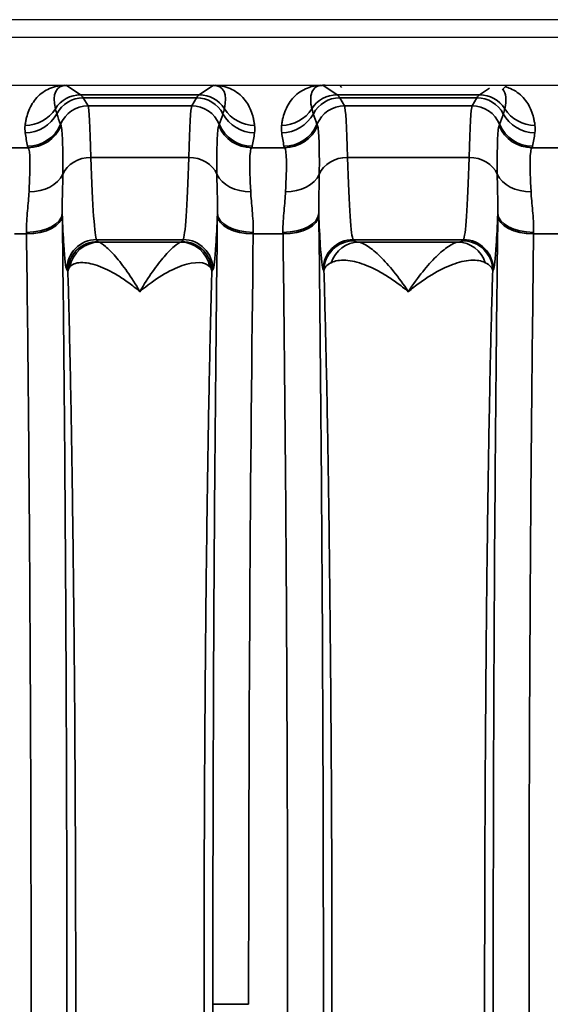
# Model space of a CAD drawing. Header units: millimetres. Extents: x 399 to 6233, y -1870 to 1602.
# Tile 645 of 656: x 5376 to 5385, y 751 to 768. Entities that reach past the tile are written whole.
import ezdxf

# ---------------------------------------------------------------- set-up
doc = ezdxf.new("R2010")
doc.units = ezdxf.units.MM
doc.layers.add('可見 (ISO)', color=7, linetype='Continuous', lineweight=25)
doc.layers.add('窄部可見 (ISO)', color=7, linetype='Continuous', lineweight=35)

msp = doc.modelspace()

# ---------------------------------------------------------------- linework, layer by layer
at = {"layer": '可見 (ISO)'}
for p, q in [((5439.386, 767.579), (5326.386, 767.579)), ((5435.136, 767.279), (5330.636, 767.279)), ((5330.636, 766.479), (5435.136, 766.479)), ((5381.523, 766.442), (5381.486, 766.479)), ((5384.209, 766.402), (5384.286, 766.479)), ((5377.296, 765.829), (5377.296, 765.829)), ((5378.976, 765.829), (5378.976, 765.829)), ((5381.596, 765.829), (5381.596, 765.829)), ((5383.676, 765.829), (5383.676, 765.829)), ((5383.677, 765.837), (5383.677, 765.837))]:
    msp.add_line(p, q, dxfattribs=at)
for points, knots in [([(5376.867, 766.479), (5376.874, 766.479), (5376.881, 766.479), (5376.888, 766.479), (5376.894, 766.479), (5376.899, 766.479), (5376.903, 766.479)], [0.00000000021, 0.00000000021, 0.00000000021, 0.00000000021, 0.00002113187, 0.00002113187, 0.00002113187, 0.0000394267, 0.0000394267, 0.0000394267, 0.0000394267]), ([(5379.369, 766.479), (5379.375, 766.479), (5379.381, 766.479), (5379.388, 766.479), (5379.394, 766.479), (5379.4, 766.479), (5379.405, 766.479)], [-0.00000491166, -0.00000491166, -0.00000491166, -0.00000491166, 0.00001772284, 0.00001772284, 0.00001772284, 0.00003506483, 0.00003506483, 0.00003506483, 0.00003506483]), ([(5381.24, 766.479), (5381.234, 766.479), (5381.228, 766.479), (5381.223, 766.479), (5381.215, 766.479), (5381.209, 766.479), (5381.203, 766.479)], [0, 0, 0, 0, 0.00001750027, 0.00001750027, 0.00001750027, 0.00004006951, 0.00004006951, 0.00004006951, 0.00004006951])]:
    msp.add_open_spline(points, degree=3, knots=knots, dxfattribs=at)
at = {"layer": '窄部可見 (ISO)'}
for p, q in [((5376.903, 766.479), (5377.142, 766.32)), ((5379.131, 766.32), (5379.369, 766.479)), ((5381.203, 766.479), (5381.442, 766.32)), ((5383.831, 766.32), (5383.998, 766.431)), ((5377.142, 766.32), (5379.131, 766.32)), ((5379.087, 766.268), (5377.186, 766.268)), ((5377.186, 766.268), (5377.267, 766.133)), ((5379.006, 766.133), (5379.087, 766.268)), ((5381.442, 766.32), (5383.831, 766.32)), ((5383.787, 766.268), (5381.486, 766.268)), ((5381.486, 766.268), (5381.567, 766.133)), ((5383.706, 766.133), (5383.787, 766.268)), ((5377.267, 766.133), (5379.006, 766.133)), ((5381.567, 766.133), (5383.706, 766.133)), ((5383.679, 765.872), (5383.679, 765.872)), ((5375.974, 765.434), (5376.263, 765.434)), ((5377.316, 765.271), (5378.956, 765.271)), ((5380.01, 765.434), (5380.563, 765.434)), ((5381.616, 765.271), (5383.656, 765.271)), ((5384.71, 765.434), (5385.263, 765.434)), ((5376.236, 763.988), (5376.034, 763.988)), ((5380.536, 763.988), (5380.037, 763.988)), ((5385.236, 763.988), (5384.737, 763.988)), ((5378.862, 763.892), (5377.41, 763.892)), ((5377.41, 763.892), (5377.429, 763.861)), ((5377.45, 763.852), (5378.822, 763.852)), ((5378.843, 763.861), (5378.862, 763.892)), ((5381.71, 763.892), (5381.721, 763.874)), ((5383.562, 763.892), (5381.71, 763.892)), ((5381.804, 763.852), (5383.468, 763.852)), ((5383.551, 763.874), (5383.562, 763.892)), ((5376.929, 763.362), (5376.91, 763.393)), ((5379.362, 763.393), (5379.343, 763.362)), ((5381.222, 763.374), (5381.21, 763.393)), ((5381.222, 763.374), (5381.222, 763.374)), ((5384.062, 763.393), (5384.051, 763.374)), ((5379.96, 751.079), (5379.36, 751.079))]:
    msp.add_line(p, q, dxfattribs=at)
for centre, major_axis, ratio, start_param, end_param in [((5377.417, 765.636), (0.641, -0.802), 0.399262, 2.832426, 3.839089), ((5378.856, 765.636), (-0.641, -0.802), 0.399262, 2.444096, 3.45076), ((5377.142, 765.82), (-0.277, -0.416), 0.999683, 3.729704, 4.736367), ((5377.186, 765.769), (-0.429, -0.257), 0.999172, 4.17245, 5.254458), ((5377.113, 666.286), (0, 100.043), 0.020838, 6.248286, 6.269226), ((5379.16, 666.286), (0, 100.043), 0.020838, 0.01396, 0.034899), ((5379.087, 765.769), (0.429, -0.257), 0.999172, 1.028727, 2.110736), ((5379.131, 765.82), (0.277, -0.416), 0.999683, 1.546818, 2.553481), ((5381.442, 765.82), (-0.277, -0.416), 0.999683, 3.729704, 4.736367), ((5381.486, 765.769), (-0.429, -0.257), 0.999172, 4.17245, 5.254458), ((5381.413, 666.286), (0, 100.043), 0.020838, 6.248286, 6.269226), ((5383.86, 666.286), (0, 100.043), 0.020838, 0.01396, 0.034899), ((5383.787, 765.769), (-0.429, 0.257), 0.999172, 4.17032, 5.252328), ((5383.831, 765.82), (-0.277, 0.416), 0.999683, 4.688411, 5.695074), ((5383.556, 765.636), (-0.641, -0.802), 0.399262, 2.444096, 3.057258), ((5377.267, 765.633), (-0.429, -0.257), 0.999172, 4.17245, 5.347743), ((5377.269, 762.019), (0.005, -4.117), 0.020515, 2.481507, 3.103525), ((5379.004, 762.019), (-0.005, -4.117), 0.020515, 3.17966, 3.801678), ((5379.006, 765.633), (0.429, -0.257), 0.999172, 0.935442, 2.110736), ((5381.567, 765.633), (-0.429, -0.257), 0.999172, 4.17245, 5.347743), ((5381.569, 762.019), (0.005, -4.117), 0.020515, 2.481507, 3.103525), ((5383.704, 762.019), (-0.005, -4.117), 0.020515, 3.17966, 3.801678), ((5383.706, 765.633), (-0.429, 0.257), 0.999172, 4.077035, 5.252328), ((5376.213, 766.407), (-0.595, 0.075), 0.998245, 1.696485, 2.702846), ((5376.215, 766.284), (-0.594, -0.083), 0.998238, 1.431986, 2.513646), ((8504.666, 769.026), (-3128.282, -0.854), 0.045755, 0.015157, 0.016397), ((2251.606, 769.026), (3128.282, -0.854), 0.045755, 6.266788, 6.268029), ((5380.058, 766.284), (0.594, -0.083), 0.998238, 3.769539, 4.851199), ((5380.06, 766.407), (0.595, 0.075), 0.998245, 3.58034, 4.5867), ((5380.513, 766.407), (0.595, -0.075), 0.998245, 4.838078, 5.844438), ((5380.515, 766.284), (0.594, 0.083), 0.998238, 4.573579, 5.655239), ((8508.966, 769.026), (-3128.282, -0.854), 0.045755, 0.015157, 0.016397), ((2256.306, 769.026), (3128.282, -0.854), 0.045755, 6.266788, 6.268029), ((5384.758, 766.284), (-0.594, 0.083), 0.998238, 0.627947, 1.709607), ((5384.76, 766.407), (-0.595, -0.075), 0.998245, 0.438747, 1.445107), ((5376.252, 766.056), (-0.59, -0.11), 0.998212, 1.386797, 2.56171), ((5376.263, 766.033), (-0.477, -0.364), 0.997266, 0.919263, 2.088334), ((5379.817, 758.008), (-3.014, 7.827), 0.001618, 0.049009, 0.09405), ((5376.456, 758.008), (3.014, 7.827), 0.001618, 6.189135, 6.234176), ((5380.01, 766.033), (0.477, -0.364), 0.997266, 4.194851, 5.363923), ((5380.021, 766.056), (0.59, -0.11), 0.998212, 3.721475, 4.896388), ((5380.552, 766.056), (0.59, 0.11), 0.998212, 4.52839, 5.703303), ((5380.563, 766.033), (0.477, 0.364), 0.997266, 4.060855, 5.229927), ((5384.117, 758.008), (-3.014, 7.827), 0.001618, 0.049009, 0.09405), ((5381.156, 758.008), (3.014, 7.827), 0.001618, 6.189135, 6.234176), ((5384.71, 766.033), (-0.477, 0.364), 0.997266, 1.053258, 2.22233), ((5384.721, 766.056), (-0.59, 0.11), 0.998212, 0.579882, 1.754795), ((5376.993, 764.946), (-0.583, 1.898), 0.300773, 1.080395, 1.207191), ((5379.28, 764.946), (0.583, 1.898), 0.300773, 5.075994, 5.20279), ((5381.293, 764.946), (-0.583, 1.898), 0.300773, 1.080395, 1.207191), ((5383.98, 764.946), (0.583, 1.898), 0.300773, 5.075994, 5.20279), ((5387.93, 765.465), (-11.679, 0), 0.058758, 0.010815, 0.044766), ((5368.342, 765.465), (11.679, 0), 0.058758, 6.23842, 6.27237), ((5392.23, 765.465), (-11.679, 0), 0.058758, 0.010815, 0.044766), ((5373.042, 765.465), (11.679, 0), 0.058758, 6.23842, 6.27237), ((5377.316, 764.858), (-0.5, -0.015), 0.826915, 4.686911, 5.921542), ((5377.417, 771.891), (0, -8.003), 0.022251, 5.686337, 6.248296), ((5378.856, 771.891), (0, -8.003), 0.022251, 0.034889, 0.596848), ((5378.956, 764.858), (0.5, -0.015), 0.826915, 0.361643, 1.596274), ((5381.616, 764.858), (-0.5, -0.015), 0.826915, 4.686911, 5.921542), ((5381.717, 771.891), (0, -8.003), 0.022251, 5.686337, 6.248296), ((5383.556, 771.891), (0, -8.003), 0.022251, 0.034889, 0.596848), ((5383.656, 764.858), (0.5, -0.015), 0.826915, 0.361643, 1.596274), ((5376.278, 765.148), (0.6, -0.023), 0.752166, 4.741355, 5.976479), ((5379.994, 765.148), (-0.6, -0.023), 0.752166, 0.306707, 1.54183), ((5380.578, 765.148), (0.6, -0.023), 0.752166, 4.741355, 5.976479), ((5384.694, 765.148), (-0.6, -0.023), 0.752166, 0.306707, 1.54183), ((5376.235, 764.33), (0.6, 0.008), 0.525274, 4.705596, 6.258572), ((5376.236, 764.298), (0.6, 0.008), 0.516344, 4.705867, 6.258728), ((5376.787, 762.908), (-0.008, 3.01), 0.01946, 5.192411, 5.204513), ((5379.485, 762.908), (-0.008, -3.01), 0.01946, 4.220265, 4.232366), ((5380.037, 764.33), (-0.6, 0.008), 0.525274, 0.024614, 1.577589), ((5380.037, 764.298), (-0.6, 0.008), 0.516344, 0.024457, 1.577318), ((5380.535, 764.33), (0.6, 0.008), 0.525274, 4.705596, 6.258572), ((5380.536, 764.298), (0.6, 0.008), 0.516344, 4.705867, 6.258728), ((5381.087, 762.908), (-0.008, 3.01), 0.019461, 5.192414, 5.204515), ((5384.185, 762.908), (-0.008, -3.01), 0.01946, 4.220265, 4.232367), ((5384.737, 764.33), (-0.6, 0.008), 0.525274, 0.024614, 1.577589), ((5384.737, 764.298), (-0.6, 0.008), 0.516344, 0.024457, 1.577318), ((5376.187, 762.83), (-0.008, 2.509), 0.023353, 5.192403, 5.204483), ((5380.496, 751.079), (0, 25), 0.02145, 1.028185, 1.570796), ((5380.085, 762.83), (-0.008, -2.509), 0.023353, 4.220296, 4.232377), ((5380.487, 762.83), (-0.008, 2.508), 0.023352, 5.192388, 5.20447), ((5384.785, 762.83), (-0.008, -2.509), 0.023353, 4.220303, 4.232384), ((5377.41, 763.393), (-0.429, -0.257), 0.999172, 4.17245, 5.742515), ((5377.45, 763.352), (0.117, 0.486), 0.989056, 0.238805, 1.634834), ((5378.822, 763.352), (-0.117, 0.486), 0.989056, 4.648351, 6.04438), ((5378.862, 763.393), (0.429, -0.257), 0.999172, 0.54067, 2.110736), ((5381.71, 763.393), (-0.429, -0.257), 0.999172, 4.17245, 5.742515), ((5381.804, 763.352), (0.066, 0.496), 0.966733, 0.136867, 1.385237), ((5383.468, 763.352), (-0.066, 0.496), 0.966733, 4.897948, 6.146318), ((5383.562, 763.393), (-0.429, 0.257), 0.999172, 3.682263, 5.252328)]:
    msp.add_ellipse(centre, major_axis=major_axis, ratio=ratio, start_param=start_param, end_param=end_param, dxfattribs=at)
for points, knots in [([(5376.213, 765.808), (5376.215, 765.831), (5376.219, 765.854), (5376.223, 765.875), (5376.227, 765.896), (5376.231, 765.917), (5376.237, 765.937), (5376.247, 765.978), (5376.26, 766.018), (5376.276, 766.057), (5376.308, 766.137), (5376.353, 766.211), (5376.409, 766.273), (5376.469, 766.338), (5376.542, 766.39), (5376.623, 766.425), (5376.667, 766.444), (5376.712, 766.457), (5376.759, 766.466), (5376.795, 766.473), (5376.831, 766.477), (5376.867, 766.479)], [5.2774615, 5.2774615, 5.2774615, 5.2774615, 5.3361469, 5.3361469, 5.3361469, 5.3948827, 5.3948827, 5.3948827, 5.5128985, 5.5128985, 5.5128985, 5.7541006, 5.7541006, 5.7541006, 6.0094082, 6.0094082, 6.0094082, 6.1463346, 6.1463346, 6.1463346, 6.2510171, 6.2510171, 6.2510171, 6.2510171]), ([(5379.405, 766.479), (5379.441, 766.477), (5379.478, 766.473), (5379.513, 766.466), (5379.56, 766.457), (5379.606, 766.444), (5379.649, 766.425), (5379.73, 766.39), (5379.803, 766.338), (5379.863, 766.273), (5379.92, 766.211), (5379.964, 766.137), (5379.997, 766.057), (5380.012, 766.018), (5380.025, 765.978), (5380.036, 765.937), (5380.041, 765.917), (5380.045, 765.896), (5380.049, 765.875), (5380.053, 765.854), (5380.057, 765.831), (5380.06, 765.808)], [3.1737609, 3.1737609, 3.1737609, 3.1737609, 3.2784434, 3.2784434, 3.2784434, 3.4153698, 3.4153698, 3.4153698, 3.6706773, 3.6706773, 3.6706773, 3.9118795, 3.9118795, 3.9118795, 4.0298953, 4.0298953, 4.0298953, 4.0886311, 4.0886311, 4.0886311, 4.1473165, 4.1473165, 4.1473165, 4.1473165]), ([(5380.513, 765.808), (5380.516, 765.832), (5380.519, 765.855), (5380.523, 765.878), (5380.528, 765.9), (5380.532, 765.921), (5380.538, 765.942), (5380.549, 765.983), (5380.562, 766.024), (5380.579, 766.064), (5380.612, 766.145), (5380.659, 766.22), (5380.719, 766.283), (5380.782, 766.349), (5380.86, 766.401), (5380.945, 766.434), (5381.016, 766.461), (5381.091, 766.475), (5381.167, 766.479)], [2.1358688, 2.1358688, 2.1358688, 2.1358688, 2.1968289, 2.1968289, 2.1968289, 2.2576634, 2.2576634, 2.2576634, 2.3794784, 2.3794784, 2.3794784, 2.6275236, 2.6275236, 2.6275236, 2.8905093, 2.8905093, 2.8905093, 3.1094244, 3.1094244, 3.1094244, 3.1094244]), ([(5381.203, 766.479), (5381.2, 766.479), (5381.197, 766.479), (5381.194, 766.478), (5381.157, 766.477), (5381.123, 766.469), (5381.094, 766.452), (5381.061, 766.432), (5381.036, 766.402), (5381.02, 766.364), (5381.006, 766.327), (5380.999, 766.283), (5381, 766.236), (5381, 766.213), (5381.002, 766.189), (5381.005, 766.165), (5381.007, 766.152), (5381.009, 766.14), (5381.011, 766.127), (5381.013, 766.114), (5381.016, 766.101), (5381.019, 766.087)], [3.140663, 3.140663, 3.140663, 3.140663, 3.16056, 3.16056, 3.16056, 3.391034, 3.391034, 3.391034, 3.653712, 3.653712, 3.653712, 3.902721, 3.902721, 3.902721, 4.025085, 4.025085, 4.025085, 4.08616, 4.08616, 4.08616, 4.147317, 4.147317, 4.147317, 4.147317]), ([(5384.262, 766.455), (5384.292, 766.447), (5384.321, 766.437), (5384.349, 766.425), (5384.43, 766.39), (5384.503, 766.338), (5384.563, 766.273), (5384.62, 766.211), (5384.664, 766.137), (5384.697, 766.057), (5384.712, 766.018), (5384.725, 765.978), (5384.736, 765.937), (5384.741, 765.917), (5384.745, 765.896), (5384.749, 765.875), (5384.753, 765.854), (5384.757, 765.831), (5384.76, 765.808)], [0.1851536, 0.1851536, 0.1851536, 0.1851536, 0.2737771, 0.2737771, 0.2737771, 0.5290847, 0.5290847, 0.5290847, 0.7702868, 0.7702868, 0.7702868, 0.8883026, 0.8883026, 0.8883026, 0.9470384, 0.9470384, 0.9470384, 1.0057239, 1.0057239, 1.0057239, 1.0057239]), ([(5376.719, 766.087), (5376.722, 766.075), (5376.725, 766.063), (5376.729, 766.05), (5376.734, 766.035), (5376.739, 766.02), (5376.744, 766.003)], [0, 0, 0, 0, 0.001000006, 0.001000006, 0.001000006, 0.00208995, 0.00208995, 0.00208995, 0.00208995]), ([(5379.528, 766.003), (5379.533, 766.018), (5379.538, 766.033), (5379.542, 766.046), (5379.546, 766.061), (5379.55, 766.074), (5379.553, 766.087)], [0, 0, 0, 0, 0.001000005, 0.001000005, 0.001000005, 0.002089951, 0.002089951, 0.002089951, 0.002089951]), ([(5381.019, 766.087), (5381.022, 766.075), (5381.025, 766.063), (5381.029, 766.05), (5381.034, 766.035), (5381.039, 766.02), (5381.044, 766.003)], [0, 0, 0, 0, 0.001000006, 0.001000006, 0.001000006, 0.00208995, 0.00208995, 0.00208995, 0.00208995]), ([(5384.228, 766.003), (5384.233, 766.018), (5384.238, 766.033), (5384.242, 766.046), (5384.246, 766.061), (5384.25, 766.074), (5384.253, 766.087)], [0, 0, 0, 0, 0.001000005, 0.001000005, 0.001000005, 0.002089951, 0.002089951, 0.002089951, 0.002089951]), ([(5376.815, 765.8), (5376.827, 765.767), (5376.836, 765.681), (5376.845, 765.406), (5376.846, 765.221), (5376.844, 764.99)], [0, 0, 0, 0, 0.001138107, 0.001138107, 0.002276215, 0.002276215, 0.002276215, 0.002276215]), ([(5379.428, 764.99), (5379.427, 765.221), (5379.427, 765.405), (5379.432, 765.543), (5379.436, 765.68), (5379.445, 765.766), (5379.458, 765.8)], [0, 0, 0, 0, 0.001125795, 0.001125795, 0.001125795, 0.00225159, 0.00225159, 0.00225159, 0.00225159]), ([(5381.115, 765.8), (5381.127, 765.767), (5381.136, 765.681), (5381.145, 765.406), (5381.146, 765.221), (5381.144, 764.99)], [0, 0, 0, 0, 0.001138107, 0.001138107, 0.002276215, 0.002276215, 0.002276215, 0.002276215]), ([(5384.128, 764.99), (5384.127, 765.221), (5384.127, 765.405), (5384.132, 765.543), (5384.136, 765.68), (5384.145, 765.766), (5384.158, 765.8)], [0, 0, 0, 0, 0.001125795, 0.001125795, 0.001125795, 0.00225159, 0.00225159, 0.00225159, 0.00225159]), ([(5376.278, 764.696), (5376.288, 764.916), (5376.295, 765.09), (5376.293, 765.216), (5376.291, 765.341), (5376.281, 765.414), (5376.263, 765.434)], [0, 0, 0, 0, 0.000987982, 0.000987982, 0.000987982, 0.001975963, 0.001975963, 0.001975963, 0.001975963]), ([(5380.01, 765.434), (5379.992, 765.414), (5379.981, 765.341), (5379.979, 765.214), (5379.977, 765.088), (5379.984, 764.916), (5379.994, 764.696)], [0, 0, 0, 0, 0.000987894, 0.000987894, 0.000987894, 0.001975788, 0.001975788, 0.001975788, 0.001975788]), ([(5380.578, 764.696), (5380.588, 764.916), (5380.595, 765.09), (5380.593, 765.216), (5380.591, 765.341), (5380.581, 765.414), (5380.563, 765.434)], [0, 0, 0, 0, 0.000987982, 0.000987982, 0.000987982, 0.001975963, 0.001975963, 0.001975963, 0.001975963]), ([(5384.71, 765.434), (5384.692, 765.414), (5384.681, 765.341), (5384.679, 765.214), (5384.677, 765.088), (5384.684, 764.916), (5384.694, 764.696)], [0, 0, 0, 0, 0.000987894, 0.000987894, 0.000987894, 0.001975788, 0.001975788, 0.001975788, 0.001975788]), ([(5376.844, 764.99), (5376.844, 764.881), (5376.841, 764.771), (5376.838, 764.658), (5376.835, 764.552), (5376.833, 764.443), (5376.835, 764.33)], [0, 0, 0, 0, 0.000535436, 0.000535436, 0.000535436, 0.001035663, 0.001035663, 0.001035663, 0.001035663]), ([(5379.437, 764.33), (5379.44, 764.443), (5379.437, 764.552), (5379.434, 764.658), (5379.431, 764.771), (5379.428, 764.881), (5379.428, 764.99)], [0.000000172, 0.000000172, 0.000000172, 0.000000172, 0.000500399, 0.000500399, 0.000500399, 0.001035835, 0.001035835, 0.001035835, 0.001035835]), ([(5381.144, 764.99), (5381.144, 764.881), (5381.141, 764.771), (5381.138, 764.658), (5381.135, 764.552), (5381.133, 764.443), (5381.135, 764.33)], [0, 0, 0, 0, 0.000535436, 0.000535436, 0.000535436, 0.001035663, 0.001035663, 0.001035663, 0.001035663]), ([(5384.137, 764.33), (5384.14, 764.443), (5384.137, 764.552), (5384.134, 764.658), (5384.131, 764.771), (5384.128, 764.881), (5384.128, 764.99)], [0.000000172, 0.000000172, 0.000000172, 0.000000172, 0.000500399, 0.000500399, 0.000500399, 0.001035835, 0.001035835, 0.001035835, 0.001035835]), ([(5376.235, 764.015), (5376.233, 764.143), (5376.243, 764.264), (5376.253, 764.377), (5376.263, 764.491), (5376.274, 764.597), (5376.278, 764.696)], [0, 0, 0, 0, 0.000446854, 0.000446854, 0.000446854, 0.000893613, 0.000893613, 0.000893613, 0.000893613]), ([(5379.994, 764.696), (5379.999, 764.597), (5380.01, 764.491), (5380.02, 764.377), (5380.03, 764.264), (5380.039, 764.143), (5380.037, 764.015)], [0, 0, 0, 0, 0.000446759, 0.000446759, 0.000446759, 0.000893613, 0.000893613, 0.000893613, 0.000893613]), ([(5380.535, 764.015), (5380.533, 764.143), (5380.543, 764.264), (5380.553, 764.377), (5380.563, 764.491), (5380.574, 764.597), (5380.578, 764.696)], [0, 0, 0, 0, 0.000446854, 0.000446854, 0.000446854, 0.000893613, 0.000893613, 0.000893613, 0.000893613]), ([(5384.694, 764.696), (5384.699, 764.597), (5384.71, 764.491), (5384.72, 764.377), (5384.73, 764.264), (5384.739, 764.143), (5384.737, 764.015)], [0, 0, 0, 0, 0.000446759, 0.000446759, 0.000446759, 0.000893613, 0.000893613, 0.000893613, 0.000893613]), ([(5376.91, 763.393), (5376.894, 763.42), (5376.877, 763.56), (5376.861, 763.808), (5376.852, 763.949), (5376.843, 764.125), (5376.835, 764.33)], [1.6057029, 1.6057029, 1.6057029, 1.6057029, 1.8865124, 1.8865124, 1.8865124, 2.0462004, 2.0462004, 2.0462004, 2.0462004]), ([(5376.836, 764.298), (5376.861, 762.315), (5376.88, 760.17), (5376.893, 757.939), (5376.906, 755.709), (5376.913, 753.394), (5376.913, 751.079), (5376.913, 748.764), (5376.906, 746.449), (5376.893, 744.218), (5376.88, 741.988), (5376.861, 739.842), (5376.836, 737.86)], [2.598981, 2.598981, 2.598981, 2.598981, 2.870287, 2.870287, 2.870287, 3.141593, 3.141593, 3.141593, 3.412899, 3.412899, 3.412899, 3.684204, 3.684204, 3.684204, 3.684204]), ([(5379.36, 751.079), (5379.36, 753.394), (5379.366, 755.709), (5379.379, 757.939), (5379.392, 760.17), (5379.412, 762.315), (5379.437, 764.298)], [0, 0, 0, 0, 0.2713059, 0.2713059, 0.2713059, 0.5426118, 0.5426118, 0.5426118, 0.5426118]), ([(5379.437, 764.33), (5379.429, 764.125), (5379.42, 763.949), (5379.411, 763.808), (5379.395, 763.56), (5379.378, 763.42), (5379.362, 763.393)], [1.0953922, 1.0953922, 1.0953922, 1.0953922, 1.2550802, 1.2550802, 1.2550802, 1.5358897, 1.5358897, 1.5358897, 1.5358897]), ([(5381.21, 763.393), (5381.194, 763.42), (5381.177, 763.56), (5381.161, 763.808), (5381.152, 763.949), (5381.143, 764.125), (5381.135, 764.33)], [1.6057029, 1.6057029, 1.6057029, 1.6057029, 1.8865124, 1.8865124, 1.8865124, 2.0462004, 2.0462004, 2.0462004, 2.0462004]), ([(5381.136, 764.298), (5381.161, 762.315), (5381.18, 760.17), (5381.193, 757.939), (5381.206, 755.709), (5381.213, 753.394), (5381.213, 751.079), (5381.213, 748.764), (5381.206, 746.449), (5381.193, 744.218), (5381.18, 741.988), (5381.161, 739.842), (5381.136, 737.86)], [2.598981, 2.598981, 2.598981, 2.598981, 2.870287, 2.870287, 2.870287, 3.141593, 3.141593, 3.141593, 3.412899, 3.412899, 3.412899, 3.684204, 3.684204, 3.684204, 3.684204]), ([(5384.137, 737.86), (5384.112, 739.842), (5384.092, 741.988), (5384.079, 744.218), (5384.066, 746.449), (5384.06, 748.764), (5384.06, 751.079), (5384.06, 753.394), (5384.066, 755.709), (5384.079, 757.939), (5384.092, 760.17), (5384.112, 762.315), (5384.137, 764.298)], [2.598981, 2.598981, 2.598981, 2.598981, 2.870287, 2.870287, 2.870287, 3.141593, 3.141593, 3.141593, 3.412899, 3.412899, 3.412899, 3.684204, 3.684204, 3.684204, 3.684204]), ([(5384.137, 764.33), (5384.129, 764.125), (5384.12, 763.949), (5384.111, 763.808), (5384.095, 763.56), (5384.078, 763.42), (5384.062, 763.393)], [1.0953922, 1.0953922, 1.0953922, 1.0953922, 1.2550802, 1.2550802, 1.2550802, 1.5358897, 1.5358897, 1.5358897, 1.5358897]), ([(5376.236, 738.169), (5376.261, 740.106), (5376.28, 742.201), (5376.306, 746.557), (5376.313, 748.818), (5376.313, 753.34), (5376.306, 755.6), (5376.28, 759.957), (5376.261, 762.052), (5376.236, 763.988)], [2.598981, 2.598981, 2.598981, 2.598981, 2.870287, 2.870287, 3.141593, 3.141593, 3.412899, 3.412899, 3.684204, 3.684204, 3.684204, 3.684204]), ([(5380.536, 738.169), (5380.561, 740.106), (5380.58, 742.201), (5380.606, 746.557), (5380.613, 748.818), (5380.613, 753.34), (5380.606, 755.6), (5380.58, 759.957), (5380.561, 762.052), (5380.536, 763.988)], [2.598981, 2.598981, 2.598981, 2.598981, 2.870287, 2.870287, 3.141593, 3.141593, 3.412899, 3.412899, 3.684204, 3.684204, 3.684204, 3.684204]), ([(5384.737, 763.988), (5384.712, 762.052), (5384.692, 759.957), (5384.666, 755.6), (5384.66, 753.34), (5384.66, 748.818), (5384.666, 746.557), (5384.692, 742.201), (5384.712, 740.106), (5384.737, 738.169)], [2.598981, 2.598981, 2.598981, 2.598981, 2.870287, 2.870287, 3.141593, 3.141593, 3.412899, 3.412899, 3.684204, 3.684204, 3.684204, 3.684204]), ([(5377.429, 763.861), (5377.298, 763.861), (5377.168, 763.807), (5377.076, 763.715), (5376.983, 763.622), (5376.929, 763.492), (5376.929, 763.362)], [0, 0, 0, 0, 0.5, 0.5, 0.5, 1, 1, 1, 1]), ([(5377.45, 763.852), (5377.473, 763.845), (5377.512, 763.821), (5377.56, 763.78), (5377.608, 763.739), (5377.666, 763.681), (5377.727, 763.61), (5377.789, 763.539), (5377.855, 763.454), (5377.924, 763.356), (5377.993, 763.257), (5378.065, 763.144), (5378.136, 763.021)], [0, 0, 0, 0, 0.000572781, 0.000572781, 0.000572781, 0.001145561, 0.001145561, 0.001145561, 0.001718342, 0.001718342, 0.001718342, 0.002291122, 0.002291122, 0.002291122, 0.002291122]), ([(5378.136, 763.021), (5378.208, 763.145), (5378.279, 763.257), (5378.348, 763.356), (5378.417, 763.453), (5378.482, 763.537), (5378.543, 763.607), (5378.604, 763.679), (5378.662, 763.737), (5378.71, 763.778), (5378.759, 763.82), (5378.799, 763.845), (5378.822, 763.852)], [-0.000011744, -0.000011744, -0.000011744, -0.000011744, 0.000565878, 0.000565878, 0.000565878, 0.001135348, 0.001135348, 0.001135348, 0.001714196, 0.001714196, 0.001714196, 0.002298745, 0.002298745, 0.002298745, 0.002298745]), ([(5378.843, 763.861), (5378.974, 763.861), (5379.104, 763.807), (5379.197, 763.715), (5379.289, 763.622), (5379.343, 763.492), (5379.343, 763.362)], [0, 0, 0, 0, 0.5, 0.5, 0.5, 1, 1, 1, 1]), ([(5381.721, 763.874), (5381.591, 763.874), (5381.461, 763.82), (5381.368, 763.727), (5381.276, 763.635), (5381.222, 763.505), (5381.222, 763.374)], [0, 0, 0, 0, 0.5, 0.5, 0.5, 1, 1, 1, 1]), ([(5381.804, 763.852), (5381.846, 763.845), (5381.9, 763.821), (5381.962, 763.78), (5382.023, 763.739), (5382.093, 763.681), (5382.166, 763.61), (5382.239, 763.538), (5382.315, 763.454), (5382.394, 763.355), (5382.473, 763.257), (5382.556, 763.144), (5382.636, 763.021)], [0, 0, 0, 0, 0.000584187, 0.000584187, 0.000584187, 0.001168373, 0.001168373, 0.001168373, 0.00175256, 0.00175256, 0.00175256, 0.002336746, 0.002336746, 0.002336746, 0.002336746]), ([(5382.636, 763.021), (5382.718, 763.145), (5382.799, 763.257), (5382.878, 763.355), (5382.956, 763.452), (5383.031, 763.536), (5383.104, 763.607), (5383.177, 763.679), (5383.247, 763.737), (5383.308, 763.778), (5383.371, 763.82), (5383.425, 763.845), (5383.468, 763.852)], [-0.000011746, -0.000011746, -0.000011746, -0.000011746, 0.000578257, 0.000578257, 0.000578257, 0.001160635, 0.001160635, 0.001160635, 0.00175146, 0.00175146, 0.00175146, 0.002348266, 0.002348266, 0.002348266, 0.002348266]), ([(5384.051, 763.374), (5384.051, 763.505), (5383.997, 763.635), (5383.904, 763.727), (5383.812, 763.82), (5383.682, 763.874), (5383.551, 763.874)], [0, 0, 0, 0, 0.5, 0.5, 0.5, 1, 1, 1, 1]), ([(5378.136, 763.021), (5378.074, 763.075), (5378.011, 763.125), (5377.949, 763.17), (5377.887, 763.215), (5377.826, 763.256), (5377.766, 763.293), (5377.65, 763.364), (5377.539, 763.417), (5377.435, 763.454), (5377.432, 763.455), (5377.429, 763.457), (5377.425, 763.458), (5377.322, 763.493), (5377.228, 763.511), (5377.15, 763.509), (5377.147, 763.509), (5377.145, 763.509), (5377.142, 763.508), (5377.062, 763.505), (5377, 763.481), (5376.963, 763.437)], [-0.00001134, -0.00001134, -0.00001134, -0.00001134, 0.00028763, 0.00028763, 0.00028763, 0.0005866, 0.0005866, 0.0005866, 0.001165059, 0.001165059, 0.001165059, 0.001184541, 0.001184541, 0.001184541, 0.001762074, 0.001762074, 0.001762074, 0.001782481, 0.001782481, 0.001782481, 0.002380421, 0.002380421, 0.002380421, 0.002380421]), ([(5379.309, 763.437), (5379.236, 763.526), (5379.059, 763.531), (5378.848, 763.458), (5378.638, 763.386), (5378.386, 763.236), (5378.136, 763.021)], [0, 0, 0, 0, 0.00119489, 0.00119489, 0.00119489, 0.002389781, 0.002389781, 0.002389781, 0.002389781]), ([(5381.346, 763.507), (5381.306, 763.485), (5381.276, 763.463), (5381.236, 763.419), (5381.224, 763.397), (5381.222, 763.374)], [0, 0, 0, 0, 0.0003786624, 0.0003786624, 0.0007573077, 0.0007573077, 0.0007573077, 0.0007573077]), ([(5382.636, 763.021), (5382.604, 763.048), (5382.572, 763.074), (5382.54, 763.099), (5382.508, 763.124), (5382.476, 763.148), (5382.444, 763.17), (5382.381, 763.216), (5382.318, 763.258), (5382.256, 763.296), (5382.194, 763.334), (5382.133, 763.368), (5382.073, 763.397), (5382.017, 763.426), (5381.961, 763.45), (5381.907, 763.471), (5381.904, 763.472), (5381.901, 763.473), (5381.898, 763.474), (5381.786, 763.516), (5381.682, 763.541), (5381.59, 763.547), (5381.588, 763.547), (5381.585, 763.547), (5381.583, 763.548), (5381.489, 763.553), (5381.409, 763.54), (5381.346, 763.507)], [-0.00001131, -0.00001131, -0.00001131, -0.00001131, 0.000139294, 0.000139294, 0.000139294, 0.000289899, 0.000289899, 0.000289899, 0.000591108, 0.000591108, 0.000591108, 0.000892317, 0.000892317, 0.000892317, 0.001177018, 0.001177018, 0.001177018, 0.001193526, 0.001193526, 0.001193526, 0.001779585, 0.001779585, 0.001779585, 0.001795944, 0.001795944, 0.001795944, 0.002398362, 0.002398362, 0.002398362, 0.002398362]), ([(5383.927, 763.507), (5383.864, 763.54), (5383.783, 763.553), (5383.69, 763.548), (5383.687, 763.547), (5383.684, 763.547), (5383.682, 763.547), (5383.59, 763.541), (5383.486, 763.516), (5383.375, 763.475), (5383.372, 763.473), (5383.369, 763.472), (5383.365, 763.471), (5383.312, 763.45), (5383.257, 763.426), (5383.201, 763.398), (5383.141, 763.369), (5383.08, 763.335), (5383.017, 763.297), (5382.955, 763.259), (5382.892, 763.217), (5382.828, 763.17), (5382.764, 763.124), (5382.699, 763.074), (5382.636, 763.021)], [0, 0, 0, 0, 0.000592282, 0.000592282, 0.000592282, 0.000608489, 0.000608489, 0.000608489, 0.001184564, 0.001184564, 0.001184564, 0.00120247, 0.00120247, 0.00120247, 0.001480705, 0.001480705, 0.001480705, 0.001776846, 0.001776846, 0.001776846, 0.002072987, 0.002072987, 0.002072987, 0.002369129, 0.002369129, 0.002369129, 0.002369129]), ([(5384.051, 763.374), (5384.048, 763.397), (5384.037, 763.419), (5383.996, 763.463), (5383.967, 763.485), (5383.927, 763.507)], [-0.000000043, -0.000000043, -0.000000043, -0.000000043, 0.0003786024, 0.0003786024, 0.0007572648, 0.0007572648, 0.0007572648, 0.0007572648]), ([(5376.929, 738.796), (5376.94, 739.164), (5376.95, 739.564), (5376.959, 739.974), (5376.968, 740.37), (5376.977, 740.795), (5376.985, 741.239), (5376.993, 741.692), (5377, 742.167), (5377.007, 742.664), (5377.014, 743.161), (5377.021, 743.686), (5377.026, 744.215), (5377.029, 744.476), (5377.032, 744.742), (5377.034, 745.01), (5377.037, 745.283), (5377.039, 745.56), (5377.041, 745.841), (5377.045, 746.396), (5377.049, 746.967), (5377.052, 747.549), (5377.058, 748.713), (5377.061, 749.89), (5377.061, 751.079), (5377.061, 752.268), (5377.058, 753.444), (5377.052, 754.609), (5377.048, 755.485), (5377.042, 756.332), (5377.034, 757.147), (5377.032, 757.416), (5377.029, 757.681), (5377.026, 757.943), (5377.021, 758.471), (5377.014, 758.996), (5377.007, 759.494), (5377, 759.991), (5376.993, 760.466), (5376.985, 760.918), (5376.977, 761.363), (5376.968, 761.788), (5376.959, 762.184), (5376.95, 762.594), (5376.94, 762.993), (5376.929, 763.362)], [0.0294093, 0.0294093, 0.0294093, 0.0294093, 0.089244, 0.089244, 0.089244, 0.1470574, 0.1470574, 0.1470574, 0.2058814, 0.2058814, 0.2058814, 0.2647055, 0.2647055, 0.2647055, 0.2938656, 0.2938656, 0.2938656, 0.3235296, 0.3235296, 0.3235296, 0.3823536, 0.3823536, 0.3823536, 0.5, 0.5, 0.5, 0.6176498, 0.6176498, 0.6176498, 0.7061501, 0.7061501, 0.7061501, 0.735298, 0.735298, 0.735298, 0.794122, 0.794122, 0.794122, 0.8529461, 0.8529461, 0.8529461, 0.9107639, 0.9107639, 0.9107639, 0.9705942, 0.9705942, 0.9705942, 0.9705942]), ([(5379.343, 763.362), (5379.333, 762.993), (5379.323, 762.594), (5379.313, 762.184), (5379.304, 761.788), (5379.296, 761.363), (5379.288, 760.918), (5379.28, 760.466), (5379.272, 759.991), (5379.265, 759.494), (5379.258, 758.996), (5379.252, 758.471), (5379.246, 757.943), (5379.243, 757.681), (5379.241, 757.416), (5379.238, 757.147), (5379.236, 756.874), (5379.233, 756.597), (5379.231, 756.317), (5379.227, 755.761), (5379.223, 755.191), (5379.22, 754.609), (5379.215, 753.445), (5379.212, 752.268), (5379.212, 751.079), (5379.212, 749.89), (5379.215, 748.713), (5379.22, 747.549), (5379.225, 746.673), (5379.231, 745.826), (5379.238, 745.01), (5379.241, 744.742), (5379.243, 744.477), (5379.246, 744.215), (5379.252, 743.686), (5379.258, 743.161), (5379.265, 742.664), (5379.272, 742.167), (5379.28, 741.692), (5379.288, 741.239), (5379.296, 740.795), (5379.304, 740.37), (5379.313, 739.974), (5379.323, 739.564), (5379.333, 739.164), (5379.343, 738.796)], [0.0294093, 0.0294093, 0.0294093, 0.0294093, 0.089244, 0.089244, 0.089244, 0.1470574, 0.1470574, 0.1470574, 0.2058814, 0.2058814, 0.2058814, 0.2647055, 0.2647055, 0.2647055, 0.2938656, 0.2938656, 0.2938656, 0.3235296, 0.3235296, 0.3235296, 0.3823536, 0.3823536, 0.3823536, 0.5, 0.5, 0.5, 0.6176498, 0.6176498, 0.6176498, 0.7061501, 0.7061501, 0.7061501, 0.735298, 0.735298, 0.735298, 0.794122, 0.794122, 0.794122, 0.8529461, 0.8529461, 0.8529461, 0.9107639, 0.9107639, 0.9107639, 0.9705942, 0.9705942, 0.9705942, 0.9705942]), ([(5379.343, 763.362), (5379.343, 763.362), (5379.343, 763.364), (5379.343, 763.366), (5379.343, 763.367), (5379.342, 763.369), (5379.342, 763.371), (5379.342, 763.374), (5379.341, 763.377), (5379.34, 763.38), (5379.338, 763.386), (5379.336, 763.393), (5379.333, 763.399), (5379.328, 763.412), (5379.32, 763.424), (5379.309, 763.437)], [-0.00000006, -0.00000006, -0.00000006, -0.00000006, 0.0000185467, 0.0000185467, 0.0000185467, 0.0000394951, 0.0000394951, 0.0000394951, 0.0000814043, 0.0000814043, 0.0000814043, 0.0001653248, 0.0001653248, 0.0001653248, 0.0003340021, 0.0003340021, 0.0003340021, 0.0003340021]), ([(5381.222, 738.783), (5381.234, 739.196), (5381.246, 739.652), (5381.256, 740.118), (5381.264, 740.462), (5381.272, 740.83), (5381.279, 741.214), (5381.287, 741.666), (5381.295, 742.141), (5381.302, 742.639), (5381.309, 743.137), (5381.316, 743.663), (5381.321, 744.192), (5381.324, 744.487), (5381.327, 744.786), (5381.33, 745.089), (5381.337, 745.874), (5381.343, 746.69), (5381.348, 747.533), (5381.354, 748.702), (5381.357, 749.884), (5381.357, 751.079), (5381.357, 752.273), (5381.354, 753.455), (5381.348, 754.624), (5381.343, 755.468), (5381.337, 756.283), (5381.33, 757.069), (5381.327, 757.372), (5381.324, 757.671), (5381.321, 757.965), (5381.316, 758.494), (5381.309, 759.021), (5381.302, 759.519), (5381.295, 760.017), (5381.287, 760.492), (5381.279, 760.943), (5381.272, 761.328), (5381.264, 761.695), (5381.256, 762.04), (5381.246, 762.505), (5381.234, 762.962), (5381.222, 763.374)], [0.0300641, 0.0300641, 0.0300641, 0.0300641, 0.0975901, 0.0975901, 0.0975901, 0.1475485, 0.1475485, 0.1475485, 0.2062907, 0.2062907, 0.2062907, 0.265033, 0.265033, 0.265033, 0.2977638, 0.2977638, 0.2977638, 0.3825174, 0.3825174, 0.3825174, 0.5, 0.5, 0.5, 0.6174862, 0.6174862, 0.6174862, 0.7022467, 0.7022467, 0.7022467, 0.7349706, 0.7349706, 0.7349706, 0.7937128, 0.7937128, 0.7937128, 0.852455, 0.852455, 0.852455, 0.9024183, 0.9024183, 0.9024183, 0.9699394, 0.9699394, 0.9699394, 0.9699394]), ([(5384.051, 763.374), (5384.039, 762.962), (5384.027, 762.505), (5384.016, 762.04), (5384.008, 761.695), (5384.001, 761.328), (5383.994, 760.943), (5383.985, 760.492), (5383.978, 760.017), (5383.971, 759.519), (5383.963, 759.021), (5383.957, 758.494), (5383.951, 757.966), (5383.948, 757.671), (5383.945, 757.372), (5383.942, 757.069), (5383.935, 756.283), (5383.929, 755.467), (5383.925, 754.624), (5383.919, 753.456), (5383.916, 752.273), (5383.916, 751.079), (5383.916, 749.884), (5383.919, 748.702), (5383.925, 747.533), (5383.929, 746.69), (5383.935, 745.874), (5383.942, 745.089), (5383.945, 744.786), (5383.948, 744.487), (5383.951, 744.192), (5383.957, 743.663), (5383.963, 743.137), (5383.971, 742.639), (5383.978, 742.141), (5383.985, 741.666), (5383.994, 741.214), (5384.001, 740.83), (5384.008, 740.462), (5384.016, 740.118), (5384.027, 739.652), (5384.039, 739.196), (5384.051, 738.783)], [0.0300641, 0.0300641, 0.0300641, 0.0300641, 0.0975901, 0.0975901, 0.0975901, 0.1475485, 0.1475485, 0.1475485, 0.2062907, 0.2062907, 0.2062907, 0.265033, 0.265033, 0.265033, 0.2977638, 0.2977638, 0.2977638, 0.3825174, 0.3825174, 0.3825174, 0.5, 0.5, 0.5, 0.6174862, 0.6174862, 0.6174862, 0.7022467, 0.7022467, 0.7022467, 0.7349706, 0.7349706, 0.7349706, 0.7937128, 0.7937128, 0.7937128, 0.852455, 0.852455, 0.852455, 0.9024183, 0.9024183, 0.9024183, 0.9699394, 0.9699394, 0.9699394, 0.9699394]), ([(5379.437, 737.86), (5379.412, 739.842), (5379.392, 741.988), (5379.379, 744.218), (5379.366, 746.449), (5379.36, 748.764), (5379.36, 751.079)], [5.7405735, 5.7405735, 5.7405735, 5.7405735, 6.0118794, 6.0118794, 6.0118794, 6.2831853, 6.2831853, 6.2831853, 6.2831853])]:
    msp.add_open_spline(points, degree=3, knots=knots, dxfattribs=at)
for points in [[(5376.215, 765.685), (5376.209, 765.726), (5376.207, 765.767), (5376.213, 765.808)], [(5380.06, 765.808), (5380.065, 765.767), (5380.064, 765.726), (5380.058, 765.685)], [(5380.515, 765.685), (5380.509, 765.726), (5380.507, 765.767), (5380.513, 765.808)], [(5384.76, 765.808), (5384.765, 765.767), (5384.764, 765.726), (5384.758, 765.685)], [(5377.429, 763.861), (5377.431, 763.858), (5377.438, 763.855), (5377.45, 763.852)], [(5378.822, 763.852), (5378.835, 763.855), (5378.842, 763.858), (5378.843, 763.861)], [(5381.721, 763.874), (5381.726, 763.867), (5381.751, 763.859), (5381.804, 763.852)], [(5383.468, 763.852), (5383.521, 763.859), (5383.547, 763.867), (5383.551, 763.874)], [(5376.963, 763.437), (5376.942, 763.412), (5376.931, 763.387), (5376.929, 763.362)]]:
    msp.add_open_spline(points, degree=3, dxfattribs=at)

doc.saveas('drawing.dxf')
